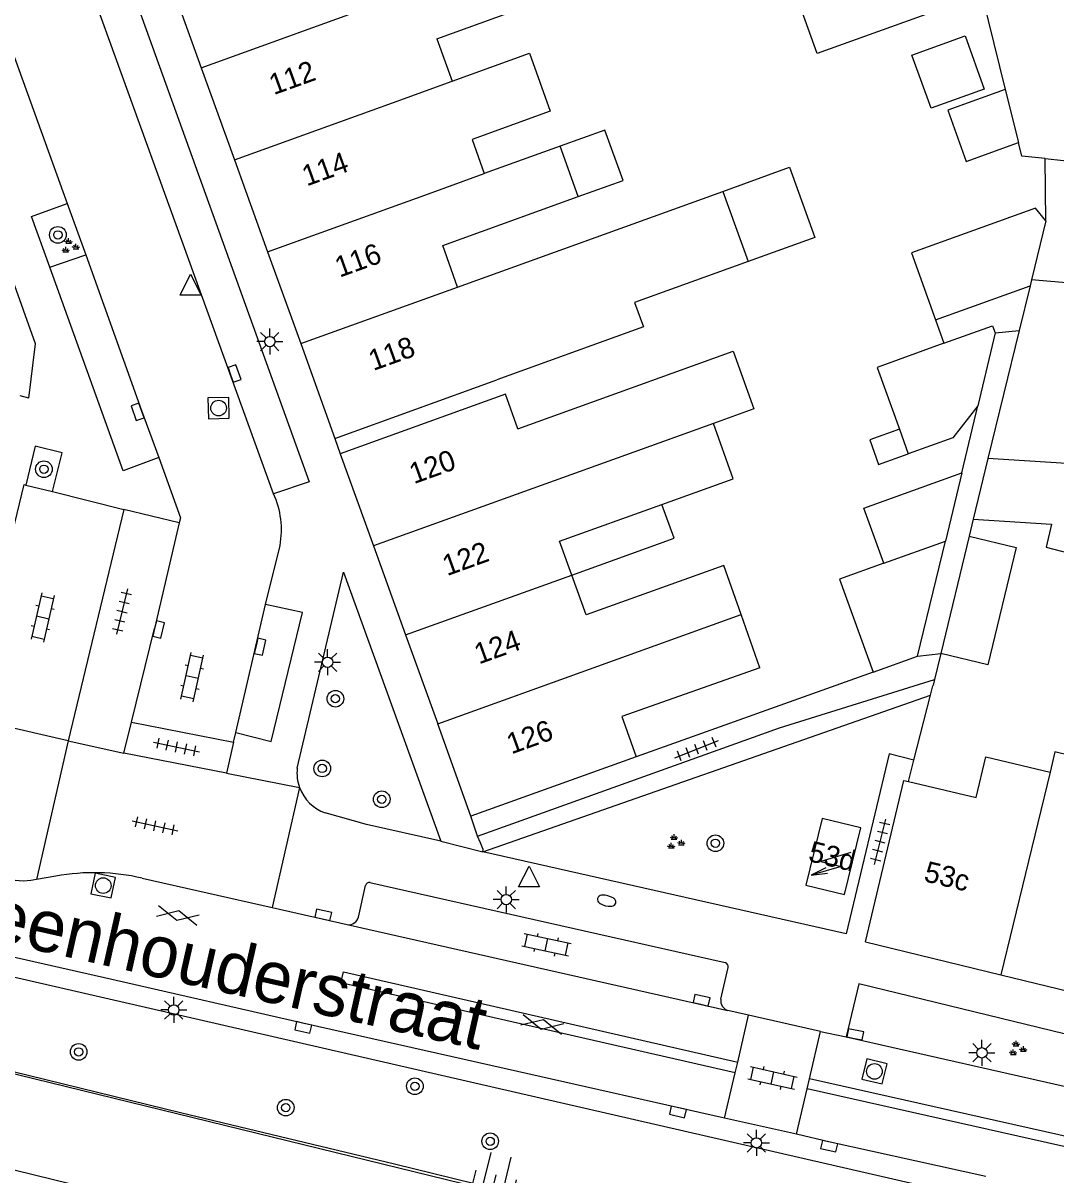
# Model space of a CAD drawing. Extents: x 132998 to 136004, y 396998 to 398512.
# Drawn here: x 133047.6 to 133097.3, y 397073.3 to 397128.7 of the extents above; entities that cross this region are included whole.
import ezdxf

# ---------------------------------------------------------------- set-up
doc = ezdxf.new("R2010")
doc.units = 0
for name, color, linetype in [('gg-afsc-erfafscheiding', 7, 'Continuous'), ('gg-anno-huisnummerreeks BGT', 7, 'Continuous'), ('gg-anno-openbare ruimte label', 7, 'Continuous'), ('gg-aspt-spoorlijn', 7, 'Continuous'), ('gg-bbg-gedigitaliseerde bebouwing', 7, 'Continuous'), ('gg-bbg-gedigitaliseerde bijgebouw', 7, 'Continuous'), ('gg-bbg-hoofdgebouw', 7, 'Continuous'), ('gg-bbg-luifel en loopbrug', 7, 'Continuous'), ('gg-bbg-tussenscheiding', 7, 'Continuous'), ('gg-knt-verharding', 7, 'Continuous'), ('gg-knt-verharding nz', 7, 'Continuous'), ('gg-kntw-beschoeiing', 7, 'Continuous'), ('gt-grn-groengrens', 7, 'Continuous'), ('gt-grn-weggrens', 7, 'Continuous'), ('gt-symb-boom', 7, 'Continuous'), ('gt-symb-brandkraan', 7, 'Continuous'), ('gt-symb-gesloten verharding', 7, 'Continuous'), ('gt-symb-groenvak', 7, 'Continuous'), ('gt-symb-klinker verharding', 7, 'Continuous'), ('gt-symb-kolk', 7, 'Continuous'), ('gt-symb-lichtmast', 7, 'Continuous'), ('gt-symb-rioolschacht', 7, 'Continuous'), ('gt-symb-talud symbool', 7, 'Continuous'), ('gt-symb-tegel verharding', 7, 'Continuous'), ('gt-symb-trafo symbool', 7, 'Continuous'), ('gt-symb-waterafsluiter', 7, 'Continuous'), ('gx-grn-maaiveld', 7, 'Continuous')]:
    doc.layers.add(name, color=color, linetype=linetype)

# ---------------------------------------------------------------- blocks, each defined once
blk = doc.blocks.new('gt0-BOOM')
at = {"layer": 'gt-symb-boom'}
for radius in [0.4, 0.2]:
    blk.add_circle((0, 0), radius, dxfattribs=at)
blk = doc.blocks.new('gt0-GRVAK')
at = {"layer": 'gt-symb-groenvak'}
for p, q in [((-0.11, 0.189), (-0.228, 0.24)), ((-0.182, 0.153), (0.088, 0.153)), ((-0.091, 0.211), (-0.156, 0.322)), ((-0.047, 0.214), (-0.047, 0.393)), ((-0.004, 0.211), (0.061, 0.322)), ((0.015, 0.189), (0.133, 0.24)), ((0.262, -0.052), (0.197, 0.059)), ((0.305, -0.049), (0.305, 0.13)), ((0.349, -0.052), (0.414, 0.059)), ((-0.245, -0.228), (-0.363, -0.177)), ((-0.318, -0.264), (-0.047, -0.264)), ((-0.226, -0.206), (-0.291, -0.095)), ((-0.183, -0.203), (-0.183, -0.024)), ((-0.139, -0.206), (-0.074, -0.095)), ((-0.12, -0.228), (-0.002, -0.177)), ((0.243, -0.074), (0.125, -0.023)), ((0.17, -0.11), (0.441, -0.11)), ((0.368, -0.074), (0.486, -0.023))]:
    blk.add_line(p, q, dxfattribs=at)
blk = doc.blocks.new('gt0-KOLK')
at = {"layer": 'gt-symb-kolk'}
blk.add_lwpolyline([(0, 0), (0.375, 0), (0.375, 0.4), (-0.375, 0.4), (-0.375, 0), (0, 0)], dxfattribs=at)
blk = doc.blocks.new('gt0-RS')
at = {"layer": 'gt-symb-rioolschacht'}
blk.add_lwpolyline([(-0.5, -0.5), (0.5, -0.5), (0.5, 0.5), (-0.5, 0.5)], close=True, dxfattribs=at)
blk.add_circle((0, 0), 0.375, dxfattribs=at)
blk = doc.blocks.new('gt0-LMAST')
at = {"layer": 'gt-symb-lichtmast'}
for p, q in [((-0.005, 0.246), (-0.005, 0.621)), ((-0.182, 0.173), (-0.447, 0.438)), ((0.172, 0.173), (0.437, 0.438)), ((-0.255, -0.004), (-0.63, -0.004)), ((-0.182, -0.181), (-0.447, -0.446)), ((-0.005, -0.254), (-0.005, -0.629)), ((0.437, -0.446), (0.172, -0.181)), ((0.245, -0.004), (0.62, -0.004))]:
    blk.add_line(p, q, dxfattribs=at)
blk.add_circle((-0.005, -0.004), 0.25, dxfattribs=at)
blk = doc.blocks.new('gt0-WAFSL')
at = {"layer": 'gt-symb-waterafsluiter'}
for p, q in [((-0.5, -0.333), (0, 0.667)), ((0, 0.667), (0.5, -0.333)), ((0.5, -0.333), (-0.5, -0.333))]:
    blk.add_line(p, q, dxfattribs=at)
blk = doc.blocks.new('gt0-KL1')
at = {"layer": 'gt-symb-klinker verharding'}
for p, q in [((-1.15, 0.3), (1.15, 0.3)), ((-1, -0.3), (-1, 0.3)), ((-0.5, 0.3), (-0.5, 0.45)), ((0, -0.3), (0, 0.3)), ((0.5, 0.3), (0.5, 0.45)), ((1, -0.3), (1, 0.3)), ((-1.15, -0.3), (1.15, -0.3)), ((-0.5, -0.45), (-0.5, -0.3)), ((0.5, -0.45), (0.5, -0.3))]:
    blk.add_line(p, q, dxfattribs=at)
blk = doc.blocks.new('gt0-TEG1')
at = {"layer": 'gt-symb-tegel verharding'}
for p, q in [((-1.125, 0), (1.125, 0)), ((-0.9, -0.25), (-0.9, 0.25)), ((-0.45, -0.25), (-0.45, 0.25)), ((0, -0.25), (0, 0.25)), ((0.45, -0.25), (0.45, 0.25)), ((0.9, -0.25), (0.9, 0.25))]:
    blk.add_line(p, q, dxfattribs=at)
blk = doc.blocks.new('gt0-BR')
at = {"layer": 'gt-symb-brandkraan'}
for centre, radius, start, end in [((-0.244, 0), 0.206, 107.5669, 252.4331), ((0.599, -2.664), 3, 106.892, 107.5669), ((0, -0.691), 0.938, 73.108, 106.892), ((-0.599, -2.664), 3, 72.4331, 73.108), ((0.244, 0), 0.206, 287.567, 72.4331), ((0.599, 2.664), 3, 252.4331, 253.108), ((0, 0.691), 0.938, 253.108, 286.8921), ((-0.599, 2.664), 3, 286.8921, 287.567)]:
    blk.add_arc(centre, radius, start, end, dxfattribs=at)
blk = doc.blocks.new('gt0-HSP')
at = {"layer": 'gt-symb-trafo symbool'}
for points in [[(0.771, 0.746), (-0.529, -0.004), (0.471, -0.004), (-0.829, -0.754)], [(-0.217, -0.24), (-0.829, -0.754), (-0.077, -0.48)]]:
    blk.add_lwpolyline(points, dxfattribs=at)
blk = doc.blocks.new('gt0-GESVH1')
at = {"layer": 'gt-symb-gesloten verharding'}
for p, q in [((-0.992, -0.261), (0.008, 0.239)), ((0.008, -0.261), (-0.992, 0.239)), ((0.008, 0.239), (1.008, -0.261)), ((1.008, 0.239), (0.008, -0.261))]:
    blk.add_line(p, q, dxfattribs=at)
blk = doc.blocks.new('gt0-TALUD_1')
at = {"layer": 'gt-symb-talud symbool'}
for p, q in [((-1, -1), (-1, 0)), ((-0.5, -2), (-0.5, 0)), ((0, -1), (0, 0)), ((0.5, -2), (0.5, 0)), ((1, -1), (1, 0))]:
    blk.add_line(p, q, dxfattribs=at)

msp = doc.modelspace()

# ---------------------------------------------------------------- linework, layer by layer
at = {"layer": 'gg-afsc-erfafscheiding'}
for p, q in [((133092.776, 397107.076), (133093.54, 397110.294)), ((133093.323, 397104.846), (133093.124, 397104.025)), ((133091.759, 397098.385), (133091.451, 397097.126)), ((133088.507, 397097.479), (133077.11, 397093.41)), ((133091.451, 397097.126), (133091.386, 397096.861)), ((133091.263, 397096.377), (133091.378, 397096.829)), ((133091.386, 397096.861), (133091.378, 397096.829)), ((133090.468, 397093.248), (133091.263, 397096.377)), ((133090.209, 397092.228), (133090.468, 397093.248))]:
    msp.add_line(p, q, dxfattribs=at)
at = {"layer": 'gg-aspt-spoorlijn'}
msp.add_lwpolyline([(133000, 397085.097), (133023.788, 397079.291), (133131.609, 397052.829), (133298.931, 397011.894)], dxfattribs=at)
at = {"layer": 'gg-bbg-gedigitaliseerde bebouwing'}
for p, q in [((133067.521, 397127.954), (133068.259, 397125.909)), ((133073.454, 397122.785), (133069.806, 397121.469)), ((133074.326, 397120.361), (133073.454, 397122.785)), ((133068.52, 397116.009), (133081.272, 397120.61)), ((133081.272, 397120.61), (133082.489, 397117.234)), ((133062.62, 397108.73), (133070.403, 397111.545)), ((133081.778, 397106.787), (133080.821, 397109.444)), ((133078.347, 397105.554), (133081.778, 397106.787)), ((133083.05, 397097.7), (133082.153, 397100.251)), ((133093.93, 397093.41), (133097.015, 397092.675))]:
    msp.add_line(p, q, dxfattribs=at)
for points in [[(133067.521, 397127.954), (133071.116, 397129.25), (133070.64, 397130.572)], [(133068.259, 397125.909), (133071.973, 397127.249), (133072.978, 397124.465), (133069.215, 397123.107), (133069.806, 397121.469)], [(133068.52, 397116.009), (133067.807, 397118.006), (133074.326, 397120.361)], [(133082.489, 397117.234), (133077.034, 397115.266), (133077.458, 397114.09), (133070.403, 397111.545)], [(133071.423, 397109.192), (133081.778, 397112.917), (133082.775, 397110.147), (133080.821, 397109.444)], [(133071.423, 397109.192), (133070.822, 397110.862), (133062.88, 397107.99)], [(133074.014, 397102.156), (133073.428, 397103.785), (133078.347, 397105.554)], [(133082.153, 397100.251), (133081.322, 397102.614), (133074.705, 397100.235), (133074.014, 397102.156)], [(133103.47, 397092.132), (133097.252, 397093.647), (133097.015, 397092.675)]]:
    msp.add_lwpolyline(points, dxfattribs=at)
at = {"layer": 'gg-bbg-gedigitaliseerde bijgebouw'}
for p, q in [((133093.72, 397130.097), (133094.858, 397125.511)), ((133096.813, 397119.198), (133096.777, 397122.188)), ((133091.506, 397114.429), (133096.051, 397116.065)), ((133096.051, 397116.065), (133095.527, 397113.915)), ((133095.527, 397113.915), (133094.029, 397107.764)), ((133089.77, 397109.178), (133090.198, 397107.989)), ((133094.029, 397107.764), (133093.323, 397104.846)), ((133092.776, 397107.076), (133091.981, 397103.791)), ((133090.638, 397098.247), (133091.981, 397103.791)), ((133093.124, 397104.025), (133091.759, 397098.385)), ((133096.821, 397103.505), (133099.482, 397102.806)), ((133088.507, 397097.479), (133090.638, 397098.247))]:
    msp.add_line(p, q, dxfattribs=at)
for points in [[(133093.72, 397130.097), (133085.822, 397127.248), (133084.229, 397131.671)], [(133092.932, 397128.089), (133093.854, 397125.526), (133091.291, 397124.604), (133090.369, 397127.167), (133092.932, 397128.089)], [(133094.858, 397125.511), (133092.097, 397124.517), (133092.984, 397122.053), (133095.492, 397122.956)], [(133096.777, 397122.188), (133095.653, 397122.305), (133095.492, 397122.956)], [(133096.813, 397119.198), (133096.319, 397119.796), (133090.348, 397117.646), (133091.506, 397114.429)], [(133091.912, 397113.301), (133094.247, 397114.142), (133094.371, 397113.799)], [(133094.371, 397113.799), (133093.54, 397110.295), (133093.54, 397110.294)], [(133091.912, 397113.301), (133088.701, 397112.143), (133089.77, 397109.178)], [(133093.54, 397110.294), (133092.344, 397108.762), (133090.198, 397107.989)], [(133089.017, 397102.723), (133088.061, 397105.377), (133092.776, 397107.076)], [(133093.323, 397104.846), (133097.09, 397104.609), (133096.821, 397103.505)], [(133093.124, 397104.025), (133095.388, 397103.477), (133094.023, 397097.837), (133091.759, 397098.385)], [(133089.017, 397102.723), (133086.893, 397101.958), (133088.507, 397097.479)]]:
    msp.add_lwpolyline(points, dxfattribs=at)
at = {"layer": 'gg-bbg-hoofdgebouw'}
for p, q in [((133054.595, 397130.972), (133056.19, 397126.552)), ((133056.19, 397126.552), (133057.785, 397122.13)), ((133057.785, 397122.13), (133059.38, 397117.709)), ((133059.38, 397117.709), (133060.975, 397113.288)), ((133060.975, 397113.288), (133062.62, 397108.73)), ((133047.9, 397110.67), (133047.484, 397110.772)), ((133062.88, 397107.99), (133064.478, 397103.555)), ((133064.478, 397103.555), (133066.02, 397099.275)), ((133066.02, 397099.275), (133067.563, 397094.994)), ((133069.16, 397090.56), (133067.563, 397094.994)), ((133077.11, 397093.41), (133069.16, 397090.56)), ((133088.14, 397084.51), (133094.641, 397082.927)), ((133094.641, 397082.927), (133101.334, 397081.297))]:
    msp.add_line(p, q, dxfattribs=at)
for points in [[(133047.9, 397110.67), (133048.22, 397113.28), (133045.151, 397121.82), (133045.25, 397121.86), (133043.76, 397125.98)], [(133083.05, 397097.7), (133076.42, 397095.35), (133077.11, 397093.41)], [(133090.209, 397092.228), (133093.46, 397091.45), (133093.93, 397093.41)], [(133088.14, 397084.51), (133089.99, 397092.28), (133090.209, 397092.228)], [(133085.271, 397087.245), (133087.136, 397086.794), (133087.914, 397090.001), (133086.048, 397090.452), (133085.271, 397087.245)]]:
    msp.add_lwpolyline(points, dxfattribs=at)
at = {"layer": 'gg-bbg-luifel en loopbrug'}
for p, q in [((133091.506, 397114.429), (133091.912, 397113.301)), ((133094.371, 397113.799), (133095.527, 397113.915))]:
    msp.add_line(p, q, dxfattribs=at)
for points in [[(133074.326, 397120.361), (133076.476, 397121.138), (133075.601, 397123.56), (133073.454, 397122.785)], [(133081.272, 397120.61), (133084.481, 397121.768), (133085.698, 397118.392), (133082.489, 397117.234)], [(133089.77, 397109.178), (133088.342, 397108.664), (133088.77, 397107.474), (133090.198, 397107.989)], [(133074.014, 397102.156), (133078.931, 397103.928), (133078.347, 397105.554)]]:
    msp.add_lwpolyline(points, dxfattribs=at)
at = {"layer": 'gg-bbg-tussenscheiding'}
for p, q in [((133056.19, 397126.552), (133063.873, 397129.323)), ((133065.397, 397124.876), (133068.259, 397125.909)), ((133094.858, 397125.511), (133095.492, 397122.956)), ((133057.785, 397122.13), (133065.397, 397124.876)), ((133096.777, 397122.188), (133102.394, 397121.602)), ((133066.939, 397120.435), (133069.806, 397121.469)), ((133059.38, 397117.709), (133066.939, 397120.435)), ((133096.813, 397119.198), (133096.12, 397116.351)), ((133096.12, 397116.351), (133096.051, 397116.065)), ((133100.18, 397116.016), (133096.12, 397116.351)), ((133060.975, 397113.288), (133068.52, 397116.009)), ((133080.821, 397109.444), (133064.478, 397103.555)), ((133097.801, 397107.527), (133094.029, 397107.764)), ((133089.017, 397102.723), (133091.981, 397103.791)), ((133066.02, 397099.275), (133074.014, 397102.156)), ((133067.563, 397094.994), (133082.153, 397100.251)), ((133097.015, 397092.675), (133094.641, 397082.927))]:
    msp.add_line(p, q, dxfattribs=at)
at = {"layer": 'gg-knt-verharding'}
for p, q in [((133049.749, 397120.034), (133050.643, 397117.562)), ((133048.911, 397116.972), (133050.643, 397117.562)), ((133062.62, 397108.73), (133062.88, 397107.99)), ((133047.755, 397106.487), (133049.029, 397106.168)), ((133049.029, 397106.168), (133052.473, 397105.308)), ((133052.473, 397105.308), (133049.796, 397094.19)), ((133055.133, 397104.669), (133053.948, 397099.583)), ((133059.289, 397100.747), (133059.979, 397103.579)), ((133052.834, 397095.077), (133053.948, 397099.583)), ((133084.003, 397094.8), (133091.451, 397097.126)), ((133049.796, 397094.19), (133044.943, 397095.289)), ((133052.475, 397093.587), (133052.834, 397095.077)), ((133052.834, 397095.077), (133057.744, 397094.126)), ((133069.483, 397089.605), (133084.003, 397094.8)), ((133057.744, 397094.126), (133057.857, 397094.587)), ((133057.857, 397094.587), (133059.547, 397094.15)), ((133057.744, 397094.126), (133057.4, 397092.622)), ((133057.4, 397092.622), (133052.475, 397093.587)), ((133069.622, 397089.272), (133069.483, 397089.605)), ((133049.202, 397087.677), (133048.274, 397087.518)), ((133053.353, 397087.578), (133059.601, 397086.163)), ((133063.754, 397085.704), (133064.086, 397087.224)), ((133064.307, 397087.364), (133081.386, 397083.521)), ((133059.601, 397086.163), (133063.215, 397085.345)), ((133063.215, 397085.345), (133081.522, 397081.212)), ((133081.177, 397081.762), (133081.534, 397083.273)), ((133082.517, 397080.986), (133081.522, 397081.212)), ((133081.991, 397078.727), (133082.517, 397080.986)), ((133085.969, 397080.202), (133082.517, 397080.986)), ((133085.444, 397077.927), (133085.969, 397080.202)), ((133085.969, 397080.202), (133087.213, 397079.949)), ((133087.213, 397079.949), (133099.639, 397077.13)), ((133081.87, 397078.209), (133081.991, 397078.727)), ((133081.363, 397076.032), (133071.397, 397078.281)), ((133081.363, 397076.032), (133081.87, 397078.209)), ((133085.331, 397077.438), (133085.444, 397077.927)), ((133084.828, 397075.257), (133085.331, 397077.438)), ((133084.828, 397075.257), (133081.363, 397076.032)), ((133093.92, 397073.224), (133090.504, 397073.982))]:
    msp.add_line(p, q, dxfattribs=at)
for points in [[(133035.214, 397160.813), (133036.355, 397157.149), (133036.761, 397155.995), (133049.749, 397120.034)], [(133050.215, 397132.295), (133051.912, 397132.946), (133061.382, 397106.643), (133059.67, 397106.068)], [(133048.911, 397116.972), (133048.028, 397119.4), (133049.749, 397120.034)], [(133054.148, 397107.816), (133052.429, 397107.161), (133048.911, 397116.972)], [(133049.029, 397106.168), (133049.494, 397108.041), (133048.21, 397108.362), (133047.755, 397106.487)], [(133054.148, 397107.816), (133055.189, 397104.901), (133055.133, 397104.669)], [(133044.943, 397095.289), (133047.678, 397106.506), (133047.755, 397106.487)], [(133060.806, 397092.861), (133063.036, 397102.296), (133067.706, 397089.36)], [(133059.547, 397094.15), (133061.064, 397100.35), (133059.289, 397100.747)], [(133090.468, 397093.248), (133089.279, 397093.55), (133087.207, 397084.903), (133069.728, 397088.847)], [(133067.706, 397089.36), (133064.146, 397090.159), (133062.155, 397090.721)], [(133069.728, 397088.847), (133069.755, 397088.955), (133069.622, 397089.272)], [(133048.274, 397087.518), (133047.996, 397087.471), (133047.621, 397087.431), (133047.242, 397087.463), (133047.005, 397087.523), (133045.806, 397087.748)], [(133051.889, 397082.7), (133046.065, 397084.025), (133041.274, 397085.12)], [(133071.397, 397078.281), (133061.14, 397080.595), (133051.889, 397082.7)], [(133081.87, 397078.209), (133062.91, 397082.549), (133063.032, 397083.065), (133081.991, 397078.727)], [(133099.639, 397077.13), (133100.189, 397079.48), (133087.819, 397082.496), (133087.213, 397079.949)], [(133135.715, 397068.593), (133134.782, 397068.664), (133123.634, 397069.615), (133121.564, 397069.816), (133085.444, 397077.927)], [(133135.632, 397068.061), (133123.591, 397069.084), (133121.436, 397069.325), (133085.331, 397077.438)], [(133090.504, 397073.982), (133086.435, 397074.884), (133084.828, 397075.257)]]:
    msp.add_lwpolyline(points, dxfattribs=at)
for centre, radius, start, end in [((133055.876, 397104.333), 4.172, 349.5841, 24.5696), ((133062.816, 397092.631), 2.023, 173.4662, 200.1755), ((133062.813, 397092.631), 2.02, 200.2165, 250.9995), ((133051.035, 397077.453), 10.387, 77.104, 100.1635), ((133064.28, 397087.163), 0.203, 82.3023, 162.4049), ((133063.282, 397085.828), 0.488, 262.0632, 345.2678), ((133081.328, 397083.318), 0.211, 347.5471, 74.1082), ((133081.682, 397081.695), 0.509, 172.4838, 251.7141)]:
    msp.add_arc(centre, radius, start, end, dxfattribs=at)
at = {"layer": 'gg-knt-verharding nz'}
msp.add_line((133057.857, 397094.587), (133059.289, 397100.747), dxfattribs=at)
for points in [[(133059.67, 397106.068), (133050.917, 397130.266), (133050.215, 397132.295)], [(133050.643, 397117.562), (133053.317, 397110.075), (133054.148, 397107.816)]]:
    msp.add_lwpolyline(points, dxfattribs=at)
at = {"layer": 'gg-kntw-beschoeiing'}
msp.add_lwpolyline([(133293.908, 397017.321), (133294.015, 397017.844), (133281.102, 397020.96), (133261.323, 397025.845), (133257.889, 397026.669), (133240.574, 397030.918), (133215.176, 397037.087), (133173.826, 397047.249), (133156.339, 397051.485), (133065.484, 397073.822), (133055.258, 397076.278), (133002.984, 397089.089), (133000, 397089.82)], dxfattribs=at)
at = {"layer": 'gt-grn-groengrens'}
msp.add_line((133069.728, 397088.847), (133091.263, 397096.377), dxfattribs=at)
msp.add_lwpolyline([(133041.069, 397084.222), (133093.229, 397072.243), (133093.148, 397070.541), (133113.163, 397066.046), (133113.393, 397066.97), (133134.695, 397061.803), (133163.517, 397055.064)], dxfattribs=at)
at = {"layer": 'gt-grn-weggrens'}
for p, q in [((133055.133, 397104.669), (133052.473, 397105.308)), ((133090.638, 397098.247), (133091.759, 397098.385)), ((133049.796, 397094.19), (133048.274, 397087.518)), ((133049.796, 397094.19), (133052.475, 397093.587)), ((133057.4, 397092.622), (133060.917, 397091.933)), ((133060.917, 397091.933), (133059.601, 397086.163)), ((133069.483, 397089.605), (133069.16, 397090.56)), ((133067.706, 397089.36), (133069.728, 397088.847))]:
    msp.add_line(p, q, dxfattribs=at)
at = {"layer": 'gx-grn-maaiveld'}
msp.add_lwpolyline([(133004.183, 397088.7), (133026.835, 397083.155), (133162.377, 397049.975)], dxfattribs=at)

# ---------------------------------------------------------------- block references
at = {"layer": 'gt-symb-boom'}
for p in [(133049.294, 397118.518), (133048.624, 397107.246), (133062.641, 397096.209), (133062.01, 397092.854), (133064.873, 397091.371), (133080.919, 397089.257), (133050.295, 397079.223), (133066.465, 397077.567), (133060.254, 397076.54), (133070.087, 397074.921)]:
    msp.add_blockref('gt0-BOOM', p, dxfattribs=at)
at = {"layer": 'gt-symb-brandkraan', "rotation": -13.827795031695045}
msp.add_blockref('gt0-BR', (133075.691, 397086.49), dxfattribs=at)
at = {"layer": 'gt-symb-gesloten verharding'}
for p, rotation in [((133055.058, 397085.792), -12.59095061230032), ((133072.593, 397080.554), -12.771242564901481)]:
    msp.add_blockref('gt0-GESVH1', p, dxfattribs=dict(at, rotation=rotation))
at = {"layer": 'gt-symb-groenvak'}
for p in [(133049.858, 397117.961), (133078.981, 397089.295), (133095.426, 397079.363)]:
    msp.add_blockref('gt0-GRVAK', p, dxfattribs=at)
at = {"layer": 'gt-symb-klinker verharding'}
for p, rotation in [((133048.562, 397100.121), -102.77124256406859), ((133055.754, 397097.243), 77.70114483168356), ((133072.791, 397084.378), -12.062746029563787), ((133083.662, 397077.969), -12.590950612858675)]:
    msp.add_blockref('gt0-KL1', p, dxfattribs=dict(at, rotation=rotation))
at = {"layer": 'gt-symb-kolk'}
for p, rotation in [((133057.605, 397111.78), -70.1148348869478), ((133053.317, 397110.075), 109.63070227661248), ((133053.948, 397099.583), -103.88341803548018), ((133058.825, 397098.751), -103.06333733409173), ((133062.017, 397085.619), -12.535023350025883), ((133080.211, 397081.51), -12.827123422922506), ((133061.14, 397080.595), 167.28466301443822), ((133087.604, 397079.869), -11.47848203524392), ((133079.163, 397076.528), 167.29726808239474), ((133086.435, 397074.884), 167.52092819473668)]:
    msp.add_blockref('gt0-KOLK', p, dxfattribs=dict(at, rotation=rotation))
at = {"layer": 'gt-symb-lichtmast'}
for p in [(133059.493, 397113.387), (133062.274, 397097.968), (133070.865, 397086.55), (133054.873, 397081.241), (133093.745, 397079.182), (133082.899, 397074.85)]:
    msp.add_blockref('gt0-LMAST', p, dxfattribs=at)
at = {"layer": 'gt-symb-rioolschacht'}
for p, rotation in [((133057.024, 397110.186), 91.0884888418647), ((133051.476, 397087.219), -11.77062600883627), ((133088.57, 397078.285), -13.647238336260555)]:
    msp.add_blockref('gt0-RS', p, dxfattribs=dict(at, rotation=rotation))
at = {"layer": 'gt-symb-talud symbool', "xscale": 0.9995048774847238, "yscale": 0.9995048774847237, "rotation": 166.28353067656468}
msp.add_blockref('gt0-TALUD_1', (133070.125, 397072.33), dxfattribs=at)
at = {"layer": 'gt-symb-tegel verharding'}
for p, rotation in [((133052.379, 397100.404), -103.53585637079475), ((133055, 397093.885), -11.770626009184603), ((133080.021, 397093.777), 21.609749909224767), ((133053.96, 397090.094), -12.29885516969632), ((133088.846, 397089.329), 76.0609856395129)]:
    msp.add_blockref('gt0-TEG1', p, dxfattribs=dict(at, rotation=rotation))
at = {"layer": 'gt-symb-trafo symbool', "rotation": -13.591560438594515}
msp.add_blockref('gt0-HSP', (133086.504, 397088.261), dxfattribs=at)
at = {"layer": 'gt-symb-waterafsluiter'}
for p in [(133055.68, 397115.955), (133071.957, 397087.491)]:
    msp.add_blockref('gt0-WAFSL', p, dxfattribs=at)

# ---------------------------------------------------------------- texts
at = {"layer": 'gg-anno-huisnummerreeks BGT'}
for s, rotation, p in [('112', 19.8, (133059.677, 397125.235)), ('114', 19.8, (133061.261, 397120.844)), ('116', 19.8, (133062.844, 397116.456)), ('118', 19.8, (133064.464, 397111.968)), ('120', 19.8, (133066.42, 397106.524)), ('122', 19.8, (133068.014, 397102.101)), ('124', 19.8, (133069.545, 397097.852)), ('126', 19.8, (133071.103, 397093.527)), ('53d', 346.4, (133085.34, 397088.411)), ('53c', 346.3, (133090.898, 397087.441))]:
    msp.add_text(s, height=1, rotation=rotation, dxfattribs=at).set_placement(p)
at = {"layer": 'gg-anno-openbare ruimte label'}
msp.add_text('Alleenhouderstraat', height=2.5, rotation=347.3, dxfattribs=at).set_placement((133042.186, 397085.487))

doc.saveas('drawing.dxf')
